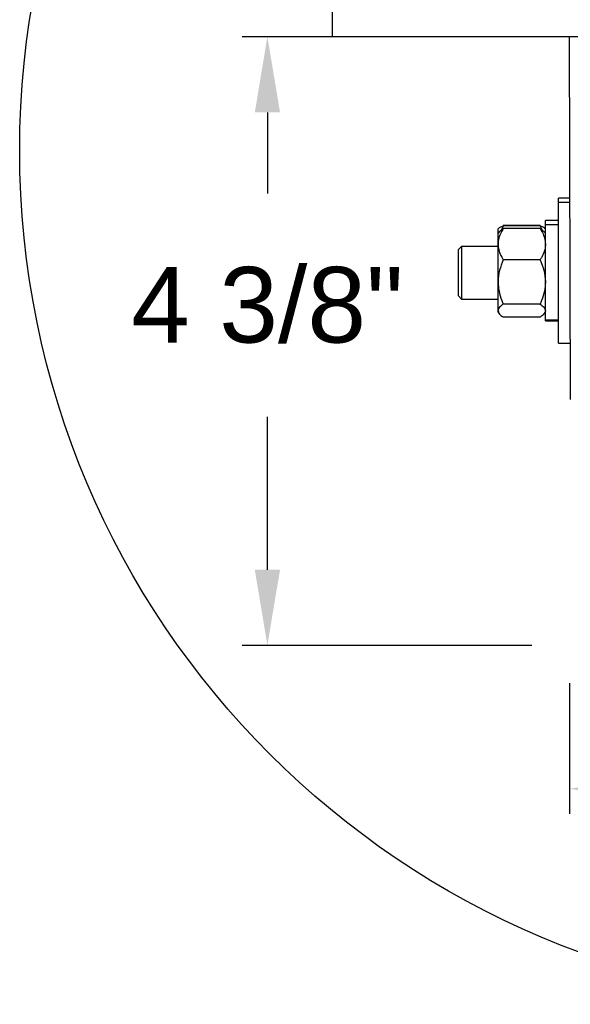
# Model space of a CAD drawing. Header units: inches. Extents: x 170 to 312, y 215 to 248.
# Tile 273 of 529: x 223.664 to 224.347, y 235.874 to 237.095. Entities that reach past the tile are written whole.
import ezdxf

# ---------------------------------------------------------------- set-up
doc = ezdxf.new("R2010")
doc.units = ezdxf.units.IN
doc.header["$LTSCALE"] = 0.25
doc.header["$MEASUREMENT"] = 0
doc.layers.add('ANNOTATIONS', color=1, linetype='Continuous')
doc.layers.add('DETAILS', color=4, linetype='Continuous')
doc.styles.add('ARIAL', font='arial.ttf', dxfattribs={"height": 0.09375})
doc.dimstyles.new('STANDARD$0', dxfattribs={"dimtxt": 0.09375, "dimasz": 0.09375, "dimexe": 0.03125, "dimexo": 0.046875, "dimgap": 0.09, "dimtad": 0, "dimtih": 1, "dimtoh": 1, "dimdec": 4, "dimzin": 0, "dimdsep": 46, "dimtxsty": 'ARIAL', "dimcen": 0.09, "dimadec": 0, "dimazin": 0, "dimtfac": 1, "dimtdec": 4, "dimtofl": 0, "dimtmove": 0, "dimatfit": 1, "dimfxl": 1, "dimtolj": 1, "dimtzin": 0, "dimarcsym": 0})

# ---------------------------------------------------------------- blocks, each defined once
blk = doc.blocks.new('*D58')
at = {"layer": 'ANNOTATIONS', "color": 0, "lineweight": -2, "transparency": 16777216}
for p, q in [((225.2385, 236.3222), (225.2385, 236.1101)), ((224.3458, 236.2723), (224.3458, 236.1101)), ((224.4396, 236.1414), (224.5384, 236.1414)), ((225.1447, 236.1414), (225.0446, 236.1414))]:
    blk.add_line(p, q, dxfattribs=at)
at = {"layer": 'ANNOTATIONS', "color": 0, "transparency": 16777216}
for points in [[(224.4396, 236.157), (224.4396, 236.1257), (224.3458, 236.1414)], [(225.1447, 236.157), (225.1447, 236.1257), (225.2385, 236.1414)]]:
    blk.add_solid(points, dxfattribs=at)
at = {"layer": 'defpoints', "color": 0, "transparency": 16777216}
for p in [(225.2385, 236.369), (224.3458, 236.3192), (225.2385, 236.1414)]:
    blk.add_point(p, dxfattribs=at)
at = {"layer": 'ANNOTATIONS', "color": 0, "transparency": 16777216, "insert": (224.7915, 236.1414), "char_height": 0.09375, "attachment_point": 5, "style": 'ARIAL'}
blk.add_mtext('\\A1;5 1/4"', dxfattribs=at)
blk = doc.blocks.new('*D59')
at = {"layer": 'ANNOTATIONS', "color": 0, "lineweight": -2, "transparency": 16777216}
for p, q in [((224.3498, 237.0737), (223.94, 237.0737)), ((223.9712, 236.9799), (223.9712, 236.8793)), ((223.9712, 236.413), (223.9712, 236.6023)), ((224.2989, 236.3192), (223.94, 236.3192))]:
    blk.add_line(p, q, dxfattribs=at)
at = {"layer": 'ANNOTATIONS', "color": 0, "transparency": 16777216}
for points in [[(223.9556, 236.9799), (223.9869, 236.9799), (223.9712, 237.0737)], [(223.9556, 236.413), (223.9869, 236.413), (223.9712, 236.3192)]]:
    blk.add_solid(points, dxfattribs=at)
at = {"layer": 'defpoints', "color": 0, "transparency": 16777216}
for p in [(224.3967, 237.0737), (223.9712, 236.3192), (224.3458, 236.3192)]:
    blk.add_point(p, dxfattribs=at)
at = {"layer": 'ANNOTATIONS', "color": 0, "transparency": 16777216, "insert": (223.9712, 236.7408), "char_height": 0.09375, "attachment_point": 5, "style": 'ARIAL'}
blk.add_mtext('\\A1;4 3/8"', dxfattribs=at)

msp = doc.modelspace()

# ---------------------------------------------------------------- linework, layer by layer
at = {"layer": 'DETAILS'}
for p, q in [((224.05164, 237.22664), (224.05164, 237.07368)), ((225.23848, 237.07368), (224.05164, 237.07368)), ((224.34685, 236.62403), (224.34581, 237.07368)), ((224.34669, 236.87359), (224.33223, 236.87359)), ((224.33223, 236.69397), (224.33223, 236.87359)), ((224.34669, 236.86815), (224.33223, 236.86815)), ((224.33223, 236.84598), (224.31586, 236.84598)), ((224.31586, 236.72158), (224.31586, 236.84598)), ((224.25795, 236.83636), (224.25716, 236.83545)), ((224.25716, 236.73211), (224.25716, 236.83545)), ((224.26369, 236.83914), (224.26165, 236.83454)), ((224.30933, 236.83972), (224.26369, 236.83972)), ((224.30933, 236.83914), (224.26369, 236.83914)), ((224.30933, 236.83601), (224.26369, 236.83601)), ((224.30933, 236.83914), (224.31136, 236.83454)), ((224.31586, 236.83545), (224.31507, 236.83636)), ((224.33223, 236.84054), (224.31586, 236.84054)), ((224.25905, 236.83219), (224.25716, 236.83)), ((224.31586, 236.83), (224.31397, 236.83219)), ((224.21201, 236.81372), (224.20769, 236.8094)), ((224.20769, 236.8094), (224.20769, 236.75272)), ((224.25716, 236.81372), (224.21201, 236.81372)), ((224.21201, 236.81372), (224.21201, 236.7484)), ((224.30933, 236.7971), (224.26369, 236.7971)), ((224.20769, 236.75272), (224.21201, 236.7484)), ((224.21201, 236.7484), (224.25716, 236.7484)), ((224.30933, 236.74215), (224.26369, 236.74215)), ((224.25716, 236.73211), (224.25905, 236.72992)), ((224.30933, 236.7261), (224.26369, 236.7261)), ((224.30933, 236.72606), (224.26369, 236.72606)), ((224.31397, 236.72992), (224.31586, 236.73211)), ((224.31586, 236.72283), (224.33223, 236.72283)), ((224.31586, 236.72165), (224.33223, 236.72165)), ((224.31586, 236.72158), (224.33223, 236.72158)), ((224.33223, 236.69397), (224.34669, 236.69397))]:
    msp.add_line(p, q, dxfattribs=at)
msp.add_circle((224.72283, 236.93285), 1.0587, dxfattribs=at)
for points, knots in [([(224.26369, 236.83601), (224.26272, 236.83436), (224.26042, 236.83047), (224.25778, 236.82397), (224.25737, 236.81905), (224.25716, 236.81656)], [0, 0, 0, 0, 0.2654853, 0.628082, 1, 1, 1, 1]), ([(224.25792, 236.83601), (224.25804, 236.83623), (224.25848, 236.83706), (224.26086, 236.8381), (224.26305, 236.8389), (224.26369, 236.83914)], [0, 0, 0, 0, 0.2005268, 0.7660545, 1, 1, 1, 1]), ([(224.25915, 236.8321), (224.25994, 236.83297), (224.26114, 236.8343), (224.26303, 236.83557), (224.26369, 236.83601)], [0, 0, 0, 0, 0.6504717, 1, 1, 1, 1]), ([(224.3151, 236.83601), (224.31498, 236.83623), (224.31454, 236.83706), (224.31216, 236.8381), (224.30997, 236.8389), (224.30933, 236.83914)], [0, 0, 0, 0, 0.2005268, 0.7660545, 1, 1, 1, 1]), ([(224.30933, 236.83601), (224.3103, 236.83436), (224.31259, 236.83047), (224.31524, 236.82397), (224.31565, 236.81905), (224.31586, 236.81656)], [0, 0, 0, 0, 0.2654853, 0.628082, 1, 1, 1, 1]), ([(224.31386, 236.8321), (224.31308, 236.83297), (224.31188, 236.8343), (224.30999, 236.83557), (224.30933, 236.83601)], [0, 0, 0, 0, 0.6504717, 1, 1, 1, 1]), ([(224.25716, 236.81656), (224.25717, 236.81612), (224.25721, 236.81321), (224.25828, 236.80777), (224.26089, 236.80176), (224.263, 236.79826), (224.26369, 236.7971)], [0, 0, 0, 0, 0.0658839, 0.434359, 0.8133579, 1, 1, 1, 1]), ([(224.31586, 236.81656), (224.31585, 236.81612), (224.31581, 236.81321), (224.31474, 236.80777), (224.31213, 236.80176), (224.31002, 236.79826), (224.30933, 236.7971)], [0, 0, 0, 0, 0.0658839, 0.434359, 0.8133579, 1, 1, 1, 1]), ([(224.26369, 236.7971), (224.26198, 236.79283), (224.25849, 236.78414), (224.25717, 236.77464), (224.25716, 236.76976), (224.25716, 236.76963)], [0, 0, 0, 0, 0.4839977, 0.9856214, 1, 1, 1, 1]), ([(224.30933, 236.7971), (224.31104, 236.79283), (224.31453, 236.78414), (224.31585, 236.77464), (224.31586, 236.76976), (224.31586, 236.76963)], [0, 0, 0, 0, 0.4839977, 0.9856214, 1, 1, 1, 1]), ([(224.25716, 236.76963), (224.25741, 236.76579), (224.25791, 236.75797), (224.26084, 236.74886), (224.26305, 236.74367), (224.26369, 236.74215)], [0, 0, 0, 0, 0.4057211, 0.8260994, 1, 1, 1, 1]), ([(224.31586, 236.76963), (224.31561, 236.76579), (224.31511, 236.75797), (224.31218, 236.74886), (224.30997, 236.74367), (224.30933, 236.74215)], [0, 0, 0, 0, 0.4057211, 0.8260994, 1, 1, 1, 1]), ([(224.26369, 236.74215), (224.26198, 236.7409), (224.25849, 236.73837), (224.25717, 236.73559), (224.25716, 236.73417), (224.25716, 236.73413)], [0, 0, 0, 0, 0.4839977, 0.9856214, 1, 1, 1, 1]), ([(224.30933, 236.74215), (224.31104, 236.7409), (224.31453, 236.73837), (224.31585, 236.73559), (224.31586, 236.73417), (224.31586, 236.73413)], [0, 0, 0, 0, 0.48399771, 0.98562139, 1, 1, 1, 1]), ([(224.25716, 236.73413), (224.25741, 236.73301), (224.25791, 236.73072), (224.26084, 236.72806), (224.26305, 236.72655), (224.26369, 236.7261)], [0, 0, 0, 0, 0.4057211, 0.8260994, 1, 1, 1, 1]), ([(224.31586, 236.73413), (224.31561, 236.73301), (224.31511, 236.73072), (224.31218, 236.72806), (224.30997, 236.72655), (224.30933, 236.7261)], [0, 0, 0, 0, 0.4057211, 0.8260994, 1, 1, 1, 1])]:
    msp.add_open_spline(points, degree=3, knots=knots, dxfattribs=at)

# ---------------------------------------------------------------- dimensions: what is measured, and where the dimension line sits
at = {"layer": 'ANNOTATIONS'}
dim = msp.add_linear_dim(base=(223.97124, 236.31922), p1=(224.39667, 237.07368), p2=(224.34581, 236.31922), angle=90, text='4 3/8"', dimstyle='STANDARD$0', dxfattribs=at)
dim.commit()
dim.dimension.update_dxf_attribs({"geometry": '*D59', "text_midpoint": (223.97124, 236.74078), "dimtype": 160})
dim = msp.add_linear_dim(base=(225.23848, 236.14136), p1=(224.34581, 236.31922), p2=(225.23848, 236.36903), text='5 1/4"', dimstyle='STANDARD$0', dxfattribs=at)
dim.commit()
dim.dimension.update_dxf_attribs({"geometry": '*D58', "text_midpoint": (224.79152, 236.14136), "dimtype": 160})

doc.saveas('drawing.dxf')
